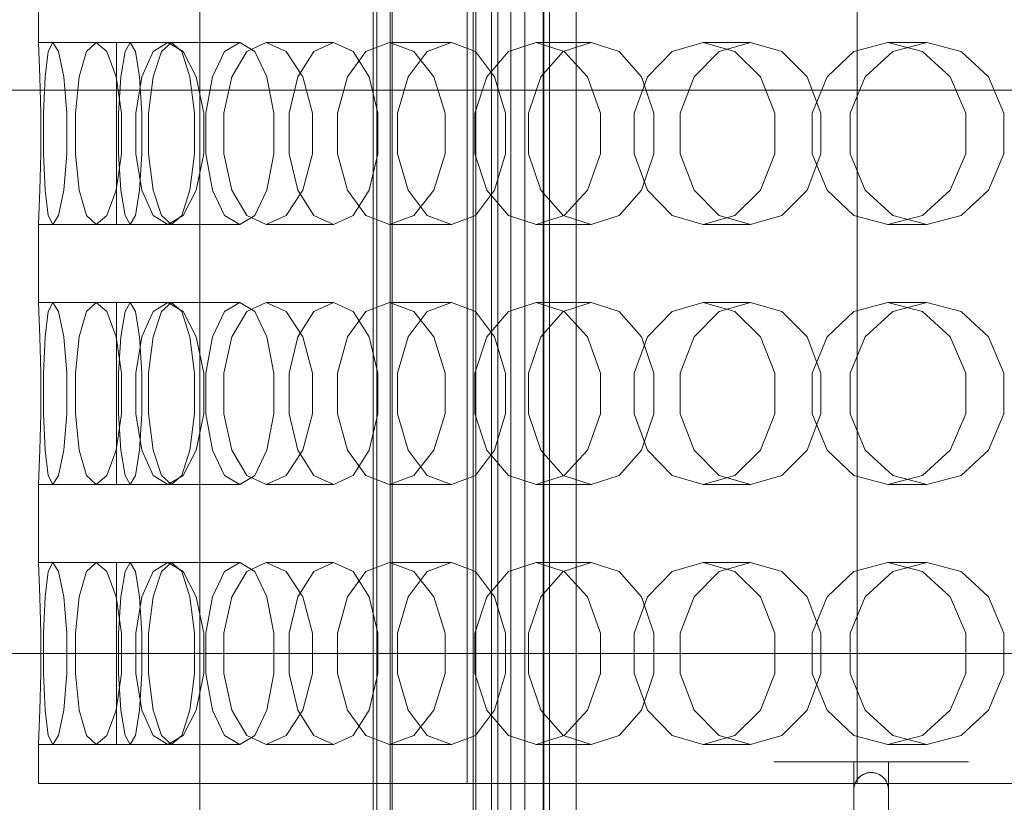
# Model space of a CAD drawing. Header units: millimetres. Extents: x -1970 to 61924, y -58230 to 6847.
# Tile 550 of 656: x 24054 to 24281, y -18164 to -17984. Entities that reach past the tile are written whole.
import ezdxf

# ---------------------------------------------------------------- set-up
doc = ezdxf.new("R2010")
doc.units = ezdxf.units.MM
for name, color, linetype, lineweight in [('superior_briquetadora', 7, 'Continuous', 0), ('superior_C02', 7, 'Continuous', 0), ('superior_C05', 7, 'Continuous', 0)]:
    doc.layers.add(name, color=color, linetype=linetype, lineweight=lineweight)

msp = doc.modelspace()

# ---------------------------------------------------------------- linework, layer by layer
at = {"layer": 'superior_briquetadora'}
for p, q in [((24156.817, -18160), (24156.817, -17800)), ((24246.817, -18160), (24246.817, -17800)), ((24135.067, -17805), (24135.067, -18195)), ((24139.067, -17805), (24139.067, -18195)), ((24095.067, -17816), (24095.067, -18194)), ((24057.817, -17971), (24057.817, -17989)), ((24075.817, -17989), (24057.817, -17989)), ((24057.817, -17989), (24057.923, -17991.08)), ((24057.923, -17991.08), (24058.161, -17996.906)), ((24060.089, -17991.08), (24059.371, -17996.906)), ((24061.173, -17989), (24060.089, -17991.08)), ((24079.019, -17989), (24061.173, -17989)), ((24061.173, -17989), (24062.468, -17991.08)), ((24062.468, -17991.08), (24063.657, -17996.906)), ((24068.927, -17991.08), (24067.266, -17996.906)), ((24071.183, -17989), (24068.927, -17991.08)), ((24088.57, -17989), (24071.183, -17989)), ((24071.183, -17989), (24073.644, -17991.08)), ((24073.644, -17991.08), (24075.765, -17996.906)), ((24075.817, -17991.08), (24075.817, -17989)), ((24075.817, -17996.907), (24075.817, -17991.08)), ((24076.876, -17996.907), (24077.83, -17991.08)), ((24077.83, -17991.08), (24079.019, -17989)), ((24080.209, -17991.08), (24079.019, -17989)), ((24081.162, -17996.907), (24080.209, -17991.08)), ((24084.286, -17991.08), (24081.71, -17996.906)), ((24087.676, -17989), (24084.286, -17991.08)), ((24084.32, -17996.907), (24086.211, -17991.08)), ((24086.211, -17991.08), (24088.57, -17989)), ((24104.306, -17989), (24087.676, -17989)), ((24087.676, -17989), (24091.261, -17991.08)), ((24090.928, -17991.08), (24088.57, -17989)), ((24092.819, -17996.907), (24090.928, -17991.08)), ((24091.261, -17991.08), (24094.276, -17996.906)), ((24098.022, -17996.907), (24100.819, -17991.08)), ((24100.819, -17991.08), (24104.306, -17989)), ((24105.904, -17991.08), (24102.458, -17996.906)), ((24107.792, -17991.08), (24104.306, -17989)), ((24110.369, -17989), (24105.904, -17991.08)), ((24110.589, -17996.907), (24107.792, -17991.08)), ((24125.957, -17989), (24110.369, -17989)), ((24110.369, -17989), (24115.017, -17991.08)), ((24115.017, -17991.08), (24118.876, -17996.906)), ((24117.748, -17996.907), (24121.402, -17991.08)), ((24121.402, -17991.08), (24125.957, -17989)), ((24130.513, -17991.08), (24125.957, -17989)), ((24133.411, -17991.08), (24129.152, -17996.906)), ((24134.167, -17996.907), (24130.513, -17991.08)), ((24138.875, -17989), (24133.411, -17991.08)), ((24153.155, -17989), (24138.875, -17989)), ((24138.875, -17989), (24144.506, -17991.08)), ((24143.16, -17996.907), (24147.608, -17991.08)), ((24144.506, -17991.08), (24149.142, -17996.906)), ((24147.608, -17991.08), (24153.155, -17989)), ((24158.702, -17991.08), (24153.155, -17989)), ((24163.15, -17996.907), (24158.702, -17991.08)), ((24166.336, -17991.08), (24161.338, -17996.906)), ((24172.705, -17989), (24166.336, -17991.08)), ((24185.433, -17989), (24172.705, -17989)), ((24172.705, -17989), (24179.223, -17991.08)), ((24173.823, -17996.907), (24178.99, -17991.08)), ((24178.99, -17991.08), (24185.433, -17989)), ((24179.223, -17991.08), (24184.557, -17996.906)), ((24191.876, -17991.08), (24185.433, -17989)), ((24197.042, -17996.907), (24191.876, -17991.08)), ((24204.116, -17991.08), (24198.464, -17996.906)), ((24211.281, -17989), (24204.116, -17991.08)), ((24209.213, -17996.907), (24215.01, -17991.08)), ((24222.239, -17989), (24211.281, -17989)), ((24211.281, -17989), (24218.575, -17991.08)), ((24215.01, -17991.08), (24222.239, -17989)), ((24218.575, -17991.08), (24224.516, -17996.906)), ((24229.467, -17991.08), (24222.239, -17989)), ((24235.264, -17996.907), (24229.467, -17991.08)), ((24246.104, -17991.08), (24239.896, -17996.906)), ((24253.942, -17989), (24246.104, -17991.08)), ((24248.724, -17996.907), (24255.052, -17991.08)), ((24262.942, -17989), (24253.942, -17989)), ((24253.942, -17989), (24261.887, -17991.08)), ((24255.052, -17991.08), (24262.942, -17989)), ((24261.887, -17991.08), (24268.333, -17996.906)), ((24270.833, -17991.08), (24262.942, -17989)), ((24277.161, -17996.907), (24270.833, -17991.08)), ((24058.161, -17996.906), (24058.352, -18005.326)), ((24059.371, -17996.906), (24059.031, -18005.326)), ((24063.657, -17996.906), (24064.376, -18005.326)), ((24067.266, -17996.906), (24066.401, -18005.326)), ((24075.765, -17996.906), (24076.998, -18005.326)), ((24075.817, -18005.327), (24075.817, -17996.907)), ((24076.347, -18005.327), (24076.876, -17996.907)), ((24081.71, -17996.906), (24080.335, -18005.326)), ((24081.692, -18005.327), (24081.162, -17996.907)), ((24083.271, -18005.327), (24084.32, -17996.907)), ((24093.869, -18005.327), (24092.819, -17996.907)), ((24094.276, -17996.906), (24096.004, -18005.326)), ((24096.471, -18005.327), (24098.022, -17996.907)), ((24102.458, -17996.906), (24100.595, -18005.326)), ((24112.14, -18005.327), (24110.589, -17996.907)), ((24115.721, -18005.327), (24117.748, -17996.907)), ((24118.876, -17996.906), (24121.069, -18005.326)), ((24129.152, -17996.906), (24126.835, -18005.326)), ((24136.194, -18005.327), (24134.167, -17996.907)), ((24140.692, -18005.327), (24143.16, -17996.907)), ((24149.142, -17996.906), (24151.762, -18005.326)), ((24161.338, -17996.906), (24158.606, -18005.326)), ((24165.618, -18005.327), (24163.15, -17996.907)), ((24170.956, -18005.327), (24173.823, -17996.907)), ((24184.557, -17996.906), (24187.56, -18005.326)), ((24198.464, -17996.906), (24195.364, -18005.326)), ((24199.91, -18005.327), (24197.042, -17996.907)), ((24205.996, -18005.327), (24209.213, -17996.907)), ((24224.516, -17996.906), (24227.849, -18005.326)), ((24238.481, -18005.327), (24235.264, -17996.907)), ((24239.896, -17996.906), (24236.479, -18005.326)), ((24245.212, -18005.327), (24248.724, -17996.907)), ((24268.333, -17996.906), (24271.94, -18005.326)), ((24280.673, -18005.327), (24277.161, -17996.907)), ((24058.352, -18005.326), (24058.352, -18014.674)), ((24059.031, -18005.326), (24059.031, -18014.674)), ((24064.376, -18005.326), (24064.376, -18014.674)), ((24066.401, -18005.326), (24066.401, -18014.674)), ((24075.817, -18014.673), (24075.817, -18005.327)), ((24076.347, -18014.673), (24076.347, -18005.327)), ((24076.998, -18005.326), (24076.998, -18014.674)), ((24080.335, -18005.326), (24080.335, -18014.674)), ((24081.692, -18014.673), (24081.692, -18005.327)), ((24083.271, -18014.673), (24083.271, -18005.327)), ((24093.869, -18014.673), (24093.869, -18005.327)), ((24096.004, -18005.326), (24096.005, -18014.674)), ((24096.471, -18014.673), (24096.471, -18005.327)), ((24100.595, -18005.326), (24100.595, -18014.674)), ((24112.14, -18014.673), (24112.14, -18005.327)), ((24115.721, -18014.673), (24115.721, -18005.327)), ((24121.069, -18005.326), (24121.069, -18014.674)), ((24126.835, -18005.326), (24126.835, -18014.674)), ((24136.194, -18014.673), (24136.194, -18005.327)), ((24140.692, -18014.673), (24140.692, -18005.327)), ((24151.762, -18005.326), (24151.762, -18014.674)), ((24158.606, -18005.326), (24158.606, -18014.674)), ((24165.618, -18014.673), (24165.618, -18005.327)), ((24170.956, -18014.673), (24170.956, -18005.327)), ((24187.56, -18005.326), (24187.56, -18014.674)), ((24195.364, -18005.326), (24195.364, -18014.674)), ((24199.91, -18014.673), (24199.91, -18005.327)), ((24205.996, -18014.673), (24205.996, -18005.327)), ((24227.849, -18005.326), (24227.849, -18014.674)), ((24236.479, -18005.326), (24236.479, -18014.674)), ((24238.481, -18014.673), (24238.481, -18005.327)), ((24245.212, -18014.673), (24245.212, -18005.327)), ((24271.94, -18005.326), (24271.94, -18014.674)), ((24280.673, -18014.673), (24280.673, -18005.327)), ((24058.352, -18014.674), (24058.161, -18023.094)), ((24059.031, -18014.674), (24059.371, -18023.094)), ((24064.376, -18014.674), (24063.657, -18023.094)), ((24066.401, -18014.674), (24067.266, -18023.094)), ((24076.998, -18014.674), (24075.765, -18023.094)), ((24075.817, -18023.093), (24075.817, -18014.673)), ((24076.876, -18023.093), (24076.347, -18014.673)), ((24080.335, -18014.674), (24081.71, -18023.094)), ((24081.162, -18023.093), (24081.692, -18014.673)), ((24084.32, -18023.093), (24083.271, -18014.673)), ((24092.819, -18023.093), (24093.869, -18014.673)), ((24096.005, -18014.674), (24094.276, -18023.094)), ((24098.022, -18023.093), (24096.471, -18014.673)), ((24100.595, -18014.674), (24102.458, -18023.094)), ((24110.589, -18023.093), (24112.14, -18014.673)), ((24117.748, -18023.093), (24115.721, -18014.673)), ((24121.069, -18014.674), (24118.876, -18023.094)), ((24126.835, -18014.674), (24129.152, -18023.094)), ((24134.167, -18023.093), (24136.194, -18014.673)), ((24143.16, -18023.093), (24140.692, -18014.673)), ((24151.762, -18014.674), (24149.142, -18023.094)), ((24158.606, -18014.674), (24161.338, -18023.094)), ((24163.15, -18023.093), (24165.618, -18014.673)), ((24173.823, -18023.093), (24170.956, -18014.673)), ((24187.56, -18014.674), (24184.557, -18023.094)), ((24195.364, -18014.674), (24198.464, -18023.094)), ((24197.042, -18023.093), (24199.91, -18014.673)), ((24209.213, -18023.093), (24205.996, -18014.673)), ((24227.849, -18014.674), (24224.516, -18023.094)), ((24235.264, -18023.093), (24238.481, -18014.673)), ((24236.479, -18014.674), (24239.896, -18023.094)), ((24248.724, -18023.093), (24245.212, -18014.673)), ((24271.94, -18014.674), (24268.333, -18023.094)), ((24277.161, -18023.093), (24280.673, -18014.673)), ((24058.161, -18023.094), (24057.923, -18028.92)), ((24059.371, -18023.094), (24060.089, -18028.92)), ((24063.657, -18023.094), (24062.468, -18028.92)), ((24067.266, -18023.094), (24068.927, -18028.92)), ((24075.765, -18023.094), (24073.644, -18028.92)), ((24075.817, -18028.92), (24075.817, -18023.093)), ((24077.83, -18028.92), (24076.876, -18023.093)), ((24080.209, -18028.92), (24081.162, -18023.093)), ((24081.71, -18023.094), (24084.286, -18028.92)), ((24086.211, -18028.92), (24084.32, -18023.093)), ((24090.928, -18028.92), (24092.819, -18023.093)), ((24094.276, -18023.094), (24091.261, -18028.92)), ((24100.819, -18028.92), (24098.022, -18023.093)), ((24102.458, -18023.094), (24105.905, -18028.92)), ((24107.792, -18028.92), (24110.589, -18023.093)), ((24118.876, -18023.094), (24115.017, -18028.92)), ((24121.402, -18028.92), (24117.748, -18023.093)), ((24129.152, -18023.094), (24133.411, -18028.92)), ((24130.513, -18028.92), (24134.167, -18023.093)), ((24147.608, -18028.92), (24143.16, -18023.093)), ((24149.142, -18023.094), (24144.506, -18028.92)), ((24158.702, -18028.92), (24163.15, -18023.093)), ((24161.338, -18023.094), (24166.336, -18028.92)), ((24178.99, -18028.92), (24173.823, -18023.093)), ((24184.557, -18023.094), (24179.223, -18028.92)), ((24191.876, -18028.92), (24197.042, -18023.093)), ((24198.464, -18023.094), (24204.116, -18028.92)), ((24215.01, -18028.92), (24209.213, -18023.093)), ((24224.516, -18023.094), (24218.575, -18028.92)), ((24229.467, -18028.92), (24235.264, -18023.093)), ((24239.896, -18023.094), (24246.104, -18028.92)), ((24255.052, -18028.92), (24248.724, -18023.093)), ((24268.333, -18023.094), (24261.887, -18028.92)), ((24270.833, -18028.92), (24277.161, -18023.093)), ((24057.923, -18028.92), (24057.817, -18031)), ((24060.089, -18028.92), (24061.173, -18031)), ((24062.468, -18028.92), (24061.173, -18031)), ((24068.927, -18028.92), (24071.183, -18031)), ((24073.644, -18028.92), (24071.183, -18031)), ((24075.817, -18031), (24075.817, -18028.92)), ((24079.019, -18031), (24077.83, -18028.92)), ((24079.019, -18031), (24080.209, -18028.92)), ((24084.286, -18028.92), (24087.676, -18031)), ((24088.57, -18031), (24086.211, -18028.92)), ((24091.261, -18028.92), (24087.676, -18031)), ((24088.57, -18031), (24090.928, -18028.92)), ((24104.306, -18031), (24100.819, -18028.92)), ((24104.306, -18031), (24107.792, -18028.92)), ((24105.905, -18028.92), (24110.369, -18031)), ((24115.017, -18028.92), (24110.369, -18031)), ((24125.957, -18031), (24121.402, -18028.92)), ((24125.957, -18031), (24130.513, -18028.92)), ((24133.411, -18028.92), (24138.875, -18031)), ((24144.506, -18028.92), (24138.875, -18031)), ((24153.155, -18031), (24147.608, -18028.92)), ((24153.155, -18031), (24158.702, -18028.92)), ((24166.336, -18028.92), (24172.705, -18031)), ((24179.223, -18028.92), (24172.705, -18031)), ((24185.433, -18031), (24178.99, -18028.92)), ((24185.433, -18031), (24191.876, -18028.92)), ((24204.116, -18028.92), (24211.281, -18031)), ((24218.575, -18028.92), (24211.281, -18031)), ((24222.239, -18031), (24215.01, -18028.92)), ((24222.239, -18031), (24229.467, -18028.92)), ((24246.104, -18028.92), (24253.942, -18031)), ((24261.887, -18028.92), (24253.942, -18031)), ((24262.942, -18031), (24255.052, -18028.92)), ((24262.942, -18031), (24270.833, -18028.92)), ((24075.817, -18031), (24057.817, -18031)), ((24057.817, -18031), (24057.817, -18049)), ((24079.019, -18031), (24061.173, -18031)), ((24088.57, -18031), (24071.183, -18031)), ((24104.306, -18031), (24087.676, -18031)), ((24125.957, -18031), (24110.369, -18031)), ((24153.155, -18031), (24138.875, -18031)), ((24185.433, -18031), (24172.705, -18031)), ((24222.239, -18031), (24211.281, -18031)), ((24262.942, -18031), (24253.942, -18031)), ((24075.817, -18049), (24057.817, -18049)), ((24057.817, -18049), (24057.923, -18051.08)), ((24061.173, -18049), (24060.089, -18051.08)), ((24079.019, -18049), (24061.173, -18049)), ((24061.173, -18049), (24062.468, -18051.08)), ((24071.183, -18049), (24068.927, -18051.08)), ((24088.57, -18049), (24071.183, -18049)), ((24071.183, -18049), (24073.644, -18051.08)), ((24075.817, -18051.08), (24075.817, -18049)), ((24077.83, -18051.08), (24079.019, -18049)), ((24080.209, -18051.08), (24079.019, -18049)), ((24087.676, -18049), (24084.286, -18051.08)), ((24086.211, -18051.08), (24088.57, -18049)), ((24104.306, -18049), (24087.676, -18049)), ((24087.676, -18049), (24091.261, -18051.08)), ((24090.928, -18051.08), (24088.57, -18049)), ((24100.819, -18051.08), (24104.306, -18049)), ((24107.792, -18051.08), (24104.306, -18049)), ((24110.369, -18049), (24105.904, -18051.08)), ((24125.957, -18049), (24110.369, -18049)), ((24110.369, -18049), (24115.017, -18051.08)), ((24121.402, -18051.08), (24125.957, -18049)), ((24130.513, -18051.08), (24125.957, -18049)), ((24138.875, -18049), (24133.411, -18051.08)), ((24153.155, -18049), (24138.875, -18049)), ((24138.875, -18049), (24144.506, -18051.08)), ((24147.608, -18051.08), (24153.155, -18049)), ((24158.702, -18051.08), (24153.155, -18049)), ((24172.705, -18049), (24166.336, -18051.08)), ((24185.433, -18049), (24172.705, -18049)), ((24172.705, -18049), (24179.223, -18051.08)), ((24178.99, -18051.08), (24185.433, -18049)), ((24191.876, -18051.08), (24185.433, -18049)), ((24211.281, -18049), (24204.116, -18051.08)), ((24222.239, -18049), (24211.281, -18049)), ((24211.281, -18049), (24218.575, -18051.08)), ((24215.01, -18051.08), (24222.239, -18049)), ((24229.467, -18051.08), (24222.239, -18049)), ((24253.942, -18049), (24246.104, -18051.08)), ((24262.942, -18049), (24253.942, -18049)), ((24253.942, -18049), (24261.887, -18051.08)), ((24255.052, -18051.08), (24262.942, -18049)), ((24270.833, -18051.08), (24262.942, -18049)), ((24057.923, -18051.08), (24058.161, -18056.906)), ((24060.089, -18051.08), (24059.371, -18056.906)), ((24062.468, -18051.08), (24063.657, -18056.906)), ((24068.927, -18051.08), (24067.266, -18056.906)), ((24073.644, -18051.08), (24075.765, -18056.906)), ((24075.817, -18056.907), (24075.817, -18051.08)), ((24076.876, -18056.907), (24077.83, -18051.08)), ((24081.162, -18056.907), (24080.209, -18051.08)), ((24084.286, -18051.08), (24081.71, -18056.906)), ((24084.32, -18056.907), (24086.211, -18051.08)), ((24092.819, -18056.907), (24090.928, -18051.08)), ((24091.261, -18051.08), (24094.276, -18056.906)), ((24098.022, -18056.907), (24100.819, -18051.08)), ((24105.904, -18051.08), (24102.458, -18056.906)), ((24110.589, -18056.907), (24107.792, -18051.08)), ((24115.017, -18051.08), (24118.876, -18056.906)), ((24117.748, -18056.907), (24121.402, -18051.08)), ((24133.411, -18051.08), (24129.152, -18056.906)), ((24134.167, -18056.907), (24130.513, -18051.08)), ((24143.16, -18056.907), (24147.608, -18051.08)), ((24144.506, -18051.08), (24149.142, -18056.906)), ((24163.15, -18056.907), (24158.702, -18051.08)), ((24166.336, -18051.08), (24161.338, -18056.906)), ((24173.823, -18056.907), (24178.99, -18051.08)), ((24179.223, -18051.08), (24184.557, -18056.906)), ((24197.042, -18056.907), (24191.876, -18051.08)), ((24204.116, -18051.08), (24198.464, -18056.906)), ((24209.213, -18056.907), (24215.01, -18051.08)), ((24218.575, -18051.08), (24224.516, -18056.906)), ((24235.264, -18056.907), (24229.467, -18051.08)), ((24246.104, -18051.08), (24239.896, -18056.906)), ((24248.724, -18056.907), (24255.052, -18051.08)), ((24261.887, -18051.08), (24268.333, -18056.906)), ((24277.161, -18056.907), (24270.833, -18051.08)), ((24058.161, -18056.906), (24058.352, -18065.326)), ((24059.371, -18056.906), (24059.031, -18065.326)), ((24063.657, -18056.906), (24064.376, -18065.326)), ((24067.266, -18056.906), (24066.401, -18065.326)), ((24075.765, -18056.906), (24076.998, -18065.326)), ((24075.817, -18065.327), (24075.817, -18056.907)), ((24076.347, -18065.327), (24076.876, -18056.907)), ((24081.71, -18056.906), (24080.335, -18065.326)), ((24081.692, -18065.327), (24081.162, -18056.907)), ((24083.271, -18065.327), (24084.32, -18056.907)), ((24093.869, -18065.327), (24092.819, -18056.907)), ((24094.276, -18056.906), (24096.004, -18065.326)), ((24096.471, -18065.327), (24098.022, -18056.907)), ((24102.458, -18056.906), (24100.595, -18065.326)), ((24112.14, -18065.327), (24110.589, -18056.907)), ((24115.721, -18065.327), (24117.748, -18056.907)), ((24118.876, -18056.906), (24121.069, -18065.326)), ((24129.152, -18056.906), (24126.835, -18065.326)), ((24136.194, -18065.327), (24134.167, -18056.907)), ((24140.692, -18065.327), (24143.16, -18056.907)), ((24149.142, -18056.906), (24151.762, -18065.326)), ((24161.338, -18056.906), (24158.606, -18065.326)), ((24165.618, -18065.327), (24163.15, -18056.907)), ((24170.956, -18065.327), (24173.823, -18056.907)), ((24184.557, -18056.906), (24187.56, -18065.326)), ((24198.464, -18056.906), (24195.364, -18065.326)), ((24199.91, -18065.327), (24197.042, -18056.907)), ((24205.996, -18065.327), (24209.213, -18056.907)), ((24224.516, -18056.906), (24227.849, -18065.326)), ((24238.481, -18065.327), (24235.264, -18056.907)), ((24239.896, -18056.906), (24236.479, -18065.326)), ((24245.212, -18065.327), (24248.724, -18056.907)), ((24268.333, -18056.906), (24271.94, -18065.326)), ((24280.673, -18065.327), (24277.161, -18056.907)), ((24058.352, -18065.326), (24058.352, -18074.674)), ((24059.031, -18065.326), (24059.031, -18074.674)), ((24064.376, -18065.326), (24064.376, -18074.674)), ((24066.401, -18065.326), (24066.401, -18074.674)), ((24075.817, -18074.673), (24075.817, -18065.327)), ((24076.347, -18074.673), (24076.347, -18065.327)), ((24076.998, -18065.326), (24076.998, -18074.674)), ((24080.335, -18065.326), (24080.335, -18074.674)), ((24081.692, -18074.673), (24081.692, -18065.327)), ((24083.271, -18074.673), (24083.271, -18065.327)), ((24093.869, -18074.673), (24093.869, -18065.327)), ((24096.004, -18065.326), (24096.005, -18074.674)), ((24096.471, -18074.673), (24096.471, -18065.327)), ((24100.595, -18065.326), (24100.595, -18074.674)), ((24112.14, -18074.673), (24112.14, -18065.327)), ((24115.721, -18074.673), (24115.721, -18065.327)), ((24121.069, -18065.326), (24121.069, -18074.674)), ((24126.835, -18065.326), (24126.835, -18074.674)), ((24136.194, -18074.673), (24136.194, -18065.327)), ((24140.692, -18074.673), (24140.692, -18065.327)), ((24151.762, -18065.326), (24151.762, -18074.674)), ((24158.606, -18065.326), (24158.606, -18074.674)), ((24165.618, -18074.673), (24165.618, -18065.327)), ((24170.956, -18074.673), (24170.956, -18065.327)), ((24187.56, -18065.326), (24187.56, -18074.674)), ((24195.364, -18065.326), (24195.364, -18074.674)), ((24199.91, -18074.673), (24199.91, -18065.327)), ((24205.996, -18074.673), (24205.996, -18065.327)), ((24227.849, -18065.326), (24227.849, -18074.674)), ((24236.479, -18065.326), (24236.479, -18074.674)), ((24238.481, -18074.673), (24238.481, -18065.327)), ((24245.212, -18074.673), (24245.212, -18065.327)), ((24271.94, -18065.326), (24271.94, -18074.674)), ((24280.673, -18074.673), (24280.673, -18065.327)), ((24058.352, -18074.674), (24058.161, -18083.094)), ((24059.031, -18074.674), (24059.371, -18083.094)), ((24064.376, -18074.674), (24063.657, -18083.094)), ((24066.401, -18074.674), (24067.266, -18083.094)), ((24076.998, -18074.674), (24075.765, -18083.094)), ((24075.817, -18083.093), (24075.817, -18074.673)), ((24076.876, -18083.093), (24076.347, -18074.673)), ((24080.335, -18074.674), (24081.71, -18083.094)), ((24081.162, -18083.093), (24081.692, -18074.673)), ((24084.32, -18083.093), (24083.271, -18074.673)), ((24092.819, -18083.093), (24093.869, -18074.673)), ((24096.005, -18074.674), (24094.276, -18083.094)), ((24098.022, -18083.093), (24096.471, -18074.673)), ((24100.595, -18074.674), (24102.458, -18083.094)), ((24110.589, -18083.093), (24112.14, -18074.673)), ((24117.748, -18083.093), (24115.721, -18074.673)), ((24121.069, -18074.674), (24118.876, -18083.094)), ((24126.835, -18074.674), (24129.152, -18083.094)), ((24134.167, -18083.093), (24136.194, -18074.673)), ((24143.16, -18083.093), (24140.692, -18074.673)), ((24151.762, -18074.674), (24149.142, -18083.094)), ((24158.606, -18074.674), (24161.338, -18083.094)), ((24163.15, -18083.093), (24165.618, -18074.673)), ((24173.823, -18083.093), (24170.956, -18074.673)), ((24187.56, -18074.674), (24184.557, -18083.094)), ((24195.364, -18074.674), (24198.464, -18083.094)), ((24197.042, -18083.093), (24199.91, -18074.673)), ((24209.213, -18083.093), (24205.996, -18074.673)), ((24227.849, -18074.674), (24224.516, -18083.094)), ((24235.264, -18083.093), (24238.481, -18074.673)), ((24236.479, -18074.674), (24239.896, -18083.094)), ((24248.724, -18083.093), (24245.212, -18074.673)), ((24271.94, -18074.674), (24268.333, -18083.094)), ((24277.161, -18083.093), (24280.673, -18074.673)), ((24058.161, -18083.094), (24057.923, -18088.92)), ((24059.371, -18083.094), (24060.089, -18088.92)), ((24063.657, -18083.094), (24062.468, -18088.92)), ((24067.266, -18083.094), (24068.927, -18088.92)), ((24075.765, -18083.094), (24073.644, -18088.92)), ((24075.817, -18088.92), (24075.817, -18083.093)), ((24077.83, -18088.92), (24076.876, -18083.093)), ((24080.209, -18088.92), (24081.162, -18083.093)), ((24081.71, -18083.094), (24084.286, -18088.92)), ((24086.211, -18088.92), (24084.32, -18083.093)), ((24090.928, -18088.92), (24092.819, -18083.093)), ((24094.276, -18083.094), (24091.261, -18088.92)), ((24100.819, -18088.92), (24098.022, -18083.093)), ((24102.458, -18083.094), (24105.905, -18088.92)), ((24107.792, -18088.92), (24110.589, -18083.093)), ((24118.876, -18083.094), (24115.017, -18088.92)), ((24121.402, -18088.92), (24117.748, -18083.093)), ((24129.152, -18083.094), (24133.411, -18088.92)), ((24130.513, -18088.92), (24134.167, -18083.093)), ((24147.608, -18088.92), (24143.16, -18083.093)), ((24149.142, -18083.094), (24144.506, -18088.92)), ((24158.702, -18088.92), (24163.15, -18083.093)), ((24161.338, -18083.094), (24166.336, -18088.92)), ((24178.99, -18088.92), (24173.823, -18083.093)), ((24184.557, -18083.094), (24179.223, -18088.92)), ((24191.876, -18088.92), (24197.042, -18083.093)), ((24198.464, -18083.094), (24204.116, -18088.92)), ((24215.01, -18088.92), (24209.213, -18083.093)), ((24224.516, -18083.094), (24218.575, -18088.92)), ((24229.467, -18088.92), (24235.264, -18083.093)), ((24239.896, -18083.094), (24246.104, -18088.92)), ((24255.052, -18088.92), (24248.724, -18083.093)), ((24268.333, -18083.094), (24261.887, -18088.92)), ((24270.833, -18088.92), (24277.161, -18083.093)), ((24057.923, -18088.92), (24057.817, -18091)), ((24075.817, -18091), (24057.817, -18091)), ((24057.817, -18091), (24057.817, -18109)), ((24060.089, -18088.92), (24061.173, -18091)), ((24062.468, -18088.92), (24061.173, -18091)), ((24079.019, -18091), (24061.173, -18091)), ((24068.927, -18088.92), (24071.183, -18091)), ((24073.644, -18088.92), (24071.183, -18091)), ((24088.57, -18091), (24071.183, -18091)), ((24075.817, -18091), (24075.817, -18088.92)), ((24079.019, -18091), (24077.83, -18088.92)), ((24079.019, -18091), (24080.209, -18088.92)), ((24084.286, -18088.92), (24087.676, -18091)), ((24088.57, -18091), (24086.211, -18088.92)), ((24091.261, -18088.92), (24087.676, -18091)), ((24104.306, -18091), (24087.676, -18091)), ((24088.57, -18091), (24090.928, -18088.92)), ((24104.306, -18091), (24100.819, -18088.92)), ((24104.306, -18091), (24107.792, -18088.92)), ((24105.905, -18088.92), (24110.369, -18091)), ((24115.017, -18088.92), (24110.369, -18091)), ((24125.957, -18091), (24110.369, -18091)), ((24125.957, -18091), (24121.402, -18088.92)), ((24125.957, -18091), (24130.513, -18088.92)), ((24133.411, -18088.92), (24138.875, -18091)), ((24144.506, -18088.92), (24138.875, -18091)), ((24153.155, -18091), (24138.875, -18091)), ((24153.155, -18091), (24147.608, -18088.92)), ((24153.155, -18091), (24158.702, -18088.92)), ((24166.336, -18088.92), (24172.705, -18091)), ((24179.223, -18088.92), (24172.705, -18091)), ((24185.433, -18091), (24172.705, -18091)), ((24185.433, -18091), (24178.99, -18088.92)), ((24185.433, -18091), (24191.876, -18088.92)), ((24204.116, -18088.92), (24211.281, -18091)), ((24218.575, -18088.92), (24211.281, -18091)), ((24222.239, -18091), (24211.281, -18091)), ((24222.239, -18091), (24215.01, -18088.92)), ((24222.239, -18091), (24229.467, -18088.92)), ((24246.104, -18088.92), (24253.942, -18091)), ((24261.887, -18088.92), (24253.942, -18091)), ((24262.942, -18091), (24253.942, -18091)), ((24262.942, -18091), (24255.052, -18088.92)), ((24262.942, -18091), (24270.833, -18088.92)), ((24075.817, -18109), (24057.817, -18109)), ((24057.817, -18109), (24057.923, -18111.08)), ((24061.173, -18109), (24060.089, -18111.08)), ((24079.019, -18109), (24061.173, -18109)), ((24061.173, -18109), (24062.468, -18111.08)), ((24071.183, -18109), (24068.927, -18111.08)), ((24088.57, -18109), (24071.183, -18109)), ((24071.183, -18109), (24073.644, -18111.08)), ((24075.817, -18111.08), (24075.817, -18109)), ((24077.83, -18111.08), (24079.019, -18109)), ((24080.209, -18111.08), (24079.019, -18109)), ((24087.676, -18109), (24084.286, -18111.08)), ((24086.211, -18111.08), (24088.57, -18109)), ((24104.306, -18109), (24087.676, -18109)), ((24087.676, -18109), (24091.261, -18111.08)), ((24090.928, -18111.08), (24088.57, -18109)), ((24100.819, -18111.08), (24104.306, -18109)), ((24107.792, -18111.08), (24104.306, -18109)), ((24110.369, -18109), (24105.904, -18111.08)), ((24125.957, -18109), (24110.369, -18109)), ((24110.369, -18109), (24115.017, -18111.08)), ((24121.402, -18111.08), (24125.957, -18109)), ((24130.513, -18111.08), (24125.957, -18109)), ((24138.875, -18109), (24133.411, -18111.08)), ((24153.155, -18109), (24138.875, -18109)), ((24138.875, -18109), (24144.506, -18111.08)), ((24147.608, -18111.08), (24153.155, -18109)), ((24158.702, -18111.08), (24153.155, -18109)), ((24172.705, -18109), (24166.336, -18111.08)), ((24185.433, -18109), (24172.705, -18109)), ((24172.705, -18109), (24179.223, -18111.08)), ((24178.99, -18111.08), (24185.433, -18109)), ((24191.876, -18111.08), (24185.433, -18109)), ((24211.281, -18109), (24204.116, -18111.08)), ((24222.239, -18109), (24211.281, -18109)), ((24211.281, -18109), (24218.575, -18111.08)), ((24215.01, -18111.08), (24222.239, -18109)), ((24229.467, -18111.08), (24222.239, -18109)), ((24253.942, -18109), (24246.104, -18111.08)), ((24262.942, -18109), (24253.942, -18109)), ((24253.942, -18109), (24261.887, -18111.08)), ((24255.052, -18111.08), (24262.942, -18109)), ((24270.833, -18111.08), (24262.942, -18109)), ((24057.923, -18111.08), (24058.161, -18116.906)), ((24060.089, -18111.08), (24059.371, -18116.906)), ((24062.468, -18111.08), (24063.657, -18116.906)), ((24068.927, -18111.08), (24067.266, -18116.906)), ((24073.644, -18111.08), (24075.765, -18116.906)), ((24075.817, -18116.907), (24075.817, -18111.08)), ((24076.876, -18116.907), (24077.83, -18111.08)), ((24081.162, -18116.907), (24080.209, -18111.08)), ((24084.286, -18111.08), (24081.71, -18116.906)), ((24084.32, -18116.907), (24086.211, -18111.08)), ((24092.819, -18116.907), (24090.928, -18111.08)), ((24091.261, -18111.08), (24094.276, -18116.906)), ((24098.022, -18116.907), (24100.819, -18111.08)), ((24105.904, -18111.08), (24102.458, -18116.906)), ((24110.589, -18116.907), (24107.792, -18111.08)), ((24115.017, -18111.08), (24118.876, -18116.906)), ((24117.748, -18116.907), (24121.402, -18111.08)), ((24133.411, -18111.08), (24129.152, -18116.906)), ((24134.167, -18116.907), (24130.513, -18111.08)), ((24143.16, -18116.907), (24147.608, -18111.08)), ((24144.506, -18111.08), (24149.142, -18116.906)), ((24163.15, -18116.907), (24158.702, -18111.08)), ((24166.336, -18111.08), (24161.338, -18116.906)), ((24173.823, -18116.907), (24178.99, -18111.08)), ((24179.223, -18111.08), (24184.557, -18116.906)), ((24197.042, -18116.907), (24191.876, -18111.08)), ((24204.116, -18111.08), (24198.464, -18116.906)), ((24209.213, -18116.907), (24215.01, -18111.08)), ((24218.575, -18111.08), (24224.516, -18116.906)), ((24235.264, -18116.907), (24229.467, -18111.08)), ((24246.104, -18111.08), (24239.896, -18116.906)), ((24248.724, -18116.907), (24255.052, -18111.08)), ((24261.887, -18111.08), (24268.333, -18116.906)), ((24277.161, -18116.907), (24270.833, -18111.08)), ((24058.161, -18116.906), (24058.352, -18125.326)), ((24059.371, -18116.906), (24059.031, -18125.326)), ((24063.657, -18116.906), (24064.376, -18125.326)), ((24067.266, -18116.906), (24066.401, -18125.326)), ((24075.765, -18116.906), (24076.998, -18125.326)), ((24075.817, -18125.327), (24075.817, -18116.907)), ((24076.347, -18125.327), (24076.876, -18116.907)), ((24081.71, -18116.906), (24080.335, -18125.326)), ((24081.692, -18125.327), (24081.162, -18116.907)), ((24083.271, -18125.327), (24084.32, -18116.907)), ((24093.869, -18125.327), (24092.819, -18116.907)), ((24094.276, -18116.906), (24096.004, -18125.326)), ((24096.471, -18125.327), (24098.022, -18116.907)), ((24102.458, -18116.906), (24100.595, -18125.326)), ((24112.14, -18125.327), (24110.589, -18116.907)), ((24115.721, -18125.327), (24117.748, -18116.907)), ((24118.876, -18116.906), (24121.069, -18125.326)), ((24129.152, -18116.906), (24126.835, -18125.326)), ((24136.194, -18125.327), (24134.167, -18116.907)), ((24140.692, -18125.327), (24143.16, -18116.907)), ((24149.142, -18116.906), (24151.762, -18125.326)), ((24161.338, -18116.906), (24158.606, -18125.326)), ((24165.618, -18125.327), (24163.15, -18116.907)), ((24170.956, -18125.327), (24173.823, -18116.907)), ((24184.557, -18116.906), (24187.56, -18125.326)), ((24198.464, -18116.906), (24195.364, -18125.326)), ((24199.91, -18125.327), (24197.042, -18116.907)), ((24205.996, -18125.327), (24209.213, -18116.907)), ((24224.516, -18116.906), (24227.849, -18125.326)), ((24238.481, -18125.327), (24235.264, -18116.907)), ((24239.896, -18116.906), (24236.479, -18125.326)), ((24245.212, -18125.327), (24248.724, -18116.907)), ((24268.333, -18116.906), (24271.94, -18125.326)), ((24280.673, -18125.327), (24277.161, -18116.907)), ((24058.352, -18125.326), (24058.352, -18134.674)), ((24059.031, -18125.326), (24059.031, -18134.674)), ((24064.376, -18125.326), (24064.376, -18134.674)), ((24066.401, -18125.326), (24066.401, -18134.674)), ((24075.817, -18134.673), (24075.817, -18125.327)), ((24076.347, -18134.673), (24076.347, -18125.327)), ((24076.998, -18125.326), (24076.998, -18134.674)), ((24080.335, -18125.326), (24080.335, -18134.674)), ((24081.692, -18134.673), (24081.692, -18125.327)), ((24083.271, -18134.673), (24083.271, -18125.327)), ((24093.869, -18134.673), (24093.869, -18125.327)), ((24096.004, -18125.326), (24096.005, -18134.674)), ((24096.471, -18134.673), (24096.471, -18125.327)), ((24100.595, -18125.326), (24100.595, -18134.674)), ((24112.14, -18134.673), (24112.14, -18125.327)), ((24115.721, -18134.673), (24115.721, -18125.327)), ((24121.069, -18125.326), (24121.069, -18134.674)), ((24126.835, -18125.326), (24126.835, -18134.674)), ((24136.194, -18134.673), (24136.194, -18125.327)), ((24140.692, -18134.673), (24140.692, -18125.327)), ((24151.762, -18125.326), (24151.762, -18134.674)), ((24158.606, -18125.326), (24158.606, -18134.674)), ((24165.618, -18134.673), (24165.618, -18125.327)), ((24170.956, -18134.673), (24170.956, -18125.327)), ((24187.56, -18125.326), (24187.56, -18134.674)), ((24195.364, -18125.326), (24195.364, -18134.674)), ((24199.91, -18134.673), (24199.91, -18125.327)), ((24205.996, -18134.673), (24205.996, -18125.327)), ((24227.849, -18125.326), (24227.849, -18134.674)), ((24236.479, -18125.326), (24236.479, -18134.674)), ((24238.481, -18134.673), (24238.481, -18125.327)), ((24245.212, -18134.673), (24245.212, -18125.327)), ((24271.94, -18125.326), (24271.94, -18134.674)), ((24280.673, -18134.673), (24280.673, -18125.327)), ((24058.352, -18134.674), (24058.161, -18143.094)), ((24059.031, -18134.674), (24059.371, -18143.094)), ((24064.376, -18134.674), (24063.657, -18143.094)), ((24066.401, -18134.674), (24067.266, -18143.094)), ((24076.998, -18134.674), (24075.765, -18143.094)), ((24075.817, -18143.093), (24075.817, -18134.673)), ((24076.876, -18143.093), (24076.347, -18134.673)), ((24080.335, -18134.674), (24081.71, -18143.094)), ((24081.162, -18143.093), (24081.692, -18134.673)), ((24084.32, -18143.093), (24083.271, -18134.673)), ((24092.819, -18143.093), (24093.869, -18134.673)), ((24096.005, -18134.674), (24094.276, -18143.094)), ((24098.022, -18143.093), (24096.471, -18134.673)), ((24100.595, -18134.674), (24102.458, -18143.094)), ((24110.589, -18143.093), (24112.14, -18134.673)), ((24117.748, -18143.093), (24115.721, -18134.673)), ((24121.069, -18134.674), (24118.876, -18143.094)), ((24126.835, -18134.674), (24129.152, -18143.094)), ((24134.167, -18143.093), (24136.194, -18134.673)), ((24143.16, -18143.093), (24140.692, -18134.673)), ((24151.762, -18134.674), (24149.142, -18143.094)), ((24158.606, -18134.674), (24161.338, -18143.094)), ((24163.15, -18143.093), (24165.618, -18134.673)), ((24173.823, -18143.093), (24170.956, -18134.673)), ((24187.56, -18134.674), (24184.557, -18143.094)), ((24195.364, -18134.674), (24198.464, -18143.094)), ((24197.042, -18143.093), (24199.91, -18134.673)), ((24209.213, -18143.093), (24205.996, -18134.673)), ((24227.849, -18134.674), (24224.516, -18143.094)), ((24235.264, -18143.093), (24238.481, -18134.673)), ((24236.479, -18134.674), (24239.896, -18143.094)), ((24248.724, -18143.093), (24245.212, -18134.673)), ((24271.94, -18134.674), (24268.333, -18143.094)), ((24277.161, -18143.093), (24280.673, -18134.673)), ((24058.161, -18143.094), (24057.923, -18148.92)), ((24059.371, -18143.094), (24060.089, -18148.92)), ((24063.657, -18143.094), (24062.468, -18148.92)), ((24067.266, -18143.094), (24068.927, -18148.92)), ((24075.765, -18143.094), (24073.644, -18148.92)), ((24075.817, -18148.92), (24075.817, -18143.093)), ((24077.83, -18148.92), (24076.876, -18143.093)), ((24080.209, -18148.92), (24081.162, -18143.093)), ((24081.71, -18143.094), (24084.286, -18148.92)), ((24086.211, -18148.92), (24084.32, -18143.093)), ((24090.928, -18148.92), (24092.819, -18143.093)), ((24094.276, -18143.094), (24091.261, -18148.92)), ((24100.819, -18148.92), (24098.022, -18143.093)), ((24102.458, -18143.094), (24105.905, -18148.92)), ((24107.792, -18148.92), (24110.589, -18143.093)), ((24118.876, -18143.094), (24115.017, -18148.92)), ((24121.402, -18148.92), (24117.748, -18143.093)), ((24129.152, -18143.094), (24133.411, -18148.92)), ((24130.513, -18148.92), (24134.167, -18143.093)), ((24147.608, -18148.92), (24143.16, -18143.093)), ((24149.142, -18143.094), (24144.506, -18148.92)), ((24158.702, -18148.92), (24163.15, -18143.093)), ((24161.338, -18143.094), (24166.336, -18148.92)), ((24178.99, -18148.92), (24173.823, -18143.093)), ((24184.557, -18143.094), (24179.223, -18148.92)), ((24191.876, -18148.92), (24197.042, -18143.093)), ((24198.464, -18143.094), (24204.116, -18148.92)), ((24215.01, -18148.92), (24209.213, -18143.093)), ((24224.516, -18143.094), (24218.575, -18148.92)), ((24229.467, -18148.92), (24235.264, -18143.093)), ((24239.896, -18143.094), (24246.104, -18148.92)), ((24255.052, -18148.92), (24248.724, -18143.093)), ((24268.333, -18143.094), (24261.887, -18148.92)), ((24270.833, -18148.92), (24277.161, -18143.093)), ((24057.923, -18148.92), (24057.817, -18151)), ((24060.089, -18148.92), (24061.173, -18151)), ((24062.468, -18148.92), (24061.173, -18151)), ((24068.927, -18148.92), (24071.183, -18151)), ((24073.644, -18148.92), (24071.183, -18151)), ((24075.817, -18151), (24075.817, -18148.92)), ((24079.019, -18151), (24077.83, -18148.92)), ((24079.019, -18151), (24080.209, -18148.92)), ((24084.286, -18148.92), (24087.676, -18151)), ((24088.57, -18151), (24086.211, -18148.92)), ((24091.261, -18148.92), (24087.676, -18151)), ((24088.57, -18151), (24090.928, -18148.92)), ((24104.306, -18151), (24100.819, -18148.92)), ((24104.306, -18151), (24107.792, -18148.92)), ((24105.905, -18148.92), (24110.369, -18151)), ((24115.017, -18148.92), (24110.369, -18151)), ((24125.957, -18151), (24121.402, -18148.92)), ((24125.957, -18151), (24130.513, -18148.92)), ((24133.411, -18148.92), (24138.875, -18151)), ((24144.506, -18148.92), (24138.875, -18151)), ((24153.155, -18151), (24147.608, -18148.92)), ((24153.155, -18151), (24158.702, -18148.92)), ((24166.336, -18148.92), (24172.705, -18151)), ((24179.223, -18148.92), (24172.705, -18151)), ((24185.433, -18151), (24178.99, -18148.92)), ((24185.433, -18151), (24191.876, -18148.92)), ((24204.116, -18148.92), (24211.281, -18151)), ((24218.575, -18148.92), (24211.281, -18151)), ((24222.239, -18151), (24215.01, -18148.92)), ((24222.239, -18151), (24229.467, -18148.92)), ((24246.104, -18148.92), (24253.942, -18151)), ((24261.887, -18148.92), (24253.942, -18151)), ((24262.942, -18151), (24255.052, -18148.92)), ((24262.942, -18151), (24270.833, -18148.92)), ((24075.817, -18151), (24057.817, -18151)), ((24057.817, -18151), (24057.817, -18160)), ((24079.019, -18151), (24061.173, -18151)), ((24088.57, -18151), (24071.183, -18151)), ((24104.306, -18151), (24087.676, -18151)), ((24125.957, -18151), (24110.369, -18151)), ((24153.155, -18151), (24138.875, -18151)), ((24185.433, -18151), (24172.705, -18151)), ((24222.239, -18151), (24211.281, -18151)), ((24262.942, -18151), (24253.942, -18151)), ((24057.817, -18160), (24058.321, -18160)), ((24058.321, -18160), (24059.83, -18160)), ((24059.83, -18160), (24062.341, -18160)), ((24062.341, -18160), (24065.847, -18160)), ((24065.847, -18160), (24070.339, -18160)), ((24070.339, -18160), (24075.806, -18160)), ((24075.806, -18160), (24082.234, -18160)), ((24082.234, -18160), (24089.606, -18160)), ((24089.606, -18160), (24097.904, -18160)), ((24097.904, -18160), (24107.105, -18160)), ((24107.105, -18160), (24117.187, -18160)), ((24117.187, -18160), (24128.123, -18160)), ((24128.123, -18160), (24139.886, -18160)), ((24139.886, -18160), (24152.445, -18160)), ((24152.445, -18160), (24165.768, -18160)), ((24160.243, -18160), (24156.817, -18160)), ((24169.998, -18160), (24160.243, -18160)), ((24165.768, -18160), (24179.82, -18160)), ((24184.597, -18160), (24169.998, -18160)), ((24179.82, -18160), (24194.567, -18160)), ((24201.817, -18160), (24184.597, -18160)), ((24194.567, -18160), (24209.969, -18160)), ((24219.038, -18160), (24201.817, -18160)), ((24209.969, -18160), (24225.988, -18160)), ((24233.637, -18160), (24219.038, -18160)), ((24225.988, -18160), (24242.581, -18160)), ((24243.392, -18160), (24233.637, -18160)), ((24242.581, -18160), (24259.708, -18160)), ((24246.817, -18160), (24243.392, -18160)), ((24259.708, -18160), (24277.323, -18160)), ((24277.323, -18160), (24295.381, -18160))]:
    msp.add_line(p, q, dxfattribs=at)
at = {"layer": 'superior_C02'}
for p, q in [((24135.917, -17550), (24135.917, -18450)), ((24139.494, -18450), (24139.494, -17550)), ((24158.826, -18450), (24158.826, -17550)), ((24162.403, -17550), (24162.403, -18450)), ((24166.894, -17750), (24166.894, -18250)), ((24174.346, -18250), (24174.346, -17750)), ((24174.531, -18250), (24174.531, -17750)), ((24181.982, -17750), (24181.982, -18250)), ((24158.187, -17775), (24158.187, -18225)), ((24163.914, -18225), (24163.914, -17775)), ((24170.109, -18225), (24170.109, -17775)), ((24175.836, -17775), (24175.836, -18225)), ((23851.323, -18000), (24524.933, -18000)), ((24526.711, -18000), (23853.102, -18000)), ((23851.323, -18130), (24524.933, -18130)), ((24526.711, -18130), (23853.102, -18130))]:
    msp.add_line(p, q, dxfattribs=at)
at = {"layer": 'superior_C05'}
for p, q in [((24227.63, -18155), (24227.574, -18155)), ((24227.742, -18155), (24227.63, -18155)), ((24227.909, -18155), (24227.742, -18155)), ((24228.132, -18155), (24227.909, -18155)), ((24228.408, -18155), (24228.132, -18155)), ((24228.739, -18155), (24228.408, -18155)), ((24229.123, -18155), (24228.739, -18155)), ((24229.559, -18155), (24229.123, -18155)), ((24230.045, -18155), (24229.559, -18155)), ((24230.582, -18155), (24230.045, -18155)), ((24231.167, -18155), (24230.582, -18155)), ((24231.799, -18155), (24231.167, -18155)), ((24232.476, -18155), (24231.799, -18155)), ((24233.197, -18155), (24232.476, -18155)), ((24233.96, -18155), (24233.197, -18155)), ((24234.764, -18155), (24233.96, -18155)), ((24235.605, -18155), (24234.764, -18155)), ((24236.482, -18155), (24235.605, -18155)), ((24237.393, -18155), (24236.482, -18155)), ((24238.335, -18155), (24237.393, -18155)), ((24237.584, -18155), (24237.567, -18155)), ((24237.631, -18155), (24237.584, -18155)), ((24237.709, -18155), (24237.631, -18155)), ((24237.705, -18155), (24237.813, -18155)), ((24237.817, -18155), (24237.709, -18155)), ((24237.813, -18155), (24237.951, -18155)), ((24237.956, -18155), (24237.817, -18155)), ((24237.951, -18155), (24238.119, -18155)), ((24238.125, -18155), (24237.956, -18155)), ((24238.119, -18155), (24238.317, -18155)), ((24238.324, -18155), (24238.125, -18155)), ((24238.317, -18155), (24238.544, -18155)), ((24238.552, -18155), (24238.324, -18155)), ((24239.307, -18155), (24238.335, -18155)), ((24238.544, -18155), (24238.799, -18155)), ((24238.809, -18155), (24238.552, -18155)), ((24238.799, -18155), (24239.083, -18155)), ((24239.093, -18155), (24238.809, -18155)), ((24239.083, -18155), (24239.394, -18155)), ((24239.405, -18155), (24239.093, -18155)), ((24240.305, -18155), (24239.307, -18155)), ((24239.394, -18155), (24239.731, -18155)), ((24239.743, -18155), (24239.405, -18155)), ((24239.731, -18155), (24240.094, -18155)), ((24240.107, -18155), (24239.743, -18155)), ((24240.094, -18155), (24240.482, -18155)), ((24240.496, -18155), (24240.107, -18155)), ((24241.328, -18155), (24240.305, -18155)), ((24240.482, -18155), (24240.893, -18155)), ((24240.908, -18155), (24240.496, -18155)), ((24240.893, -18155), (24241.328, -18155)), ((24241.343, -18155), (24240.908, -18155)), ((24242.372, -18155), (24241.328, -18155)), ((24241.328, -18155), (24241.784, -18155)), ((24241.8, -18155), (24241.343, -18155)), ((24241.784, -18155), (24242.26, -18155)), ((24242.278, -18155), (24241.8, -18155)), ((24242.26, -18155), (24242.756, -18155)), ((24242.774, -18155), (24242.278, -18155)), ((24243.435, -18155), (24242.372, -18155)), ((24242.756, -18155), (24243.27, -18155)), ((24243.289, -18155), (24242.774, -18155)), ((24243.27, -18155), (24243.801, -18155)), ((24243.821, -18155), (24243.289, -18155)), ((24244.515, -18155), (24243.435, -18155)), ((24243.801, -18155), (24244.348, -18155)), ((24244.368, -18155), (24243.821, -18155)), ((24244.348, -18155), (24244.909, -18155)), ((24244.929, -18155), (24244.368, -18155)), ((24245.609, -18155), (24244.515, -18155)), ((24244.909, -18155), (24245.482, -18155)), ((24245.503, -18155), (24244.929, -18155)), ((24245.482, -18155), (24246.067, -18155)), ((24246.089, -18155), (24245.503, -18155)), ((24246.714, -18155), (24245.609, -18155)), ((24254.067, -18155), (24246.067, -18155)), ((24246.067, -18155), (24246.067, -18185)), ((24246.684, -18155), (24246.089, -18155)), ((24247.288, -18155), (24246.684, -18155)), ((24247.827, -18155), (24246.714, -18155)), ((24247.898, -18155), (24247.288, -18155)), ((24248.946, -18155), (24247.827, -18155)), ((24248.514, -18155), (24247.898, -18155)), ((24249.134, -18155), (24248.514, -18155)), ((24250.067, -18155), (24248.946, -18155)), ((24249.756, -18155), (24249.134, -18155)), ((24250.379, -18155), (24249.756, -18155)), ((24250.067, -18155), (24251.189, -18155)), ((24251.001, -18155), (24250.379, -18155)), ((24251.621, -18155), (24251.001, -18155)), ((24251.189, -18155), (24252.308, -18155)), ((24252.237, -18155), (24251.621, -18155)), ((24252.847, -18155), (24252.237, -18155)), ((24252.308, -18155), (24253.421, -18155)), ((24253.451, -18155), (24252.847, -18155)), ((24253.421, -18155), (24254.526, -18155)), ((24254.046, -18155), (24253.451, -18155)), ((24254.632, -18155), (24254.046, -18155)), ((24254.067, -18155), (24254.652, -18155)), ((24254.067, -18155), (24254.067, -18185)), ((24254.526, -18155), (24255.62, -18155)), ((24255.206, -18155), (24254.632, -18155)), ((24254.652, -18155), (24255.226, -18155)), ((24255.767, -18155), (24255.206, -18155)), ((24255.226, -18155), (24255.787, -18155)), ((24255.62, -18155), (24256.699, -18155)), ((24256.314, -18155), (24255.767, -18155)), ((24255.787, -18155), (24256.334, -18155)), ((24256.846, -18155), (24256.314, -18155)), ((24256.334, -18155), (24256.865, -18155)), ((24256.699, -18155), (24257.763, -18155)), ((24257.361, -18155), (24256.846, -18155)), ((24256.865, -18155), (24257.379, -18155)), ((24257.857, -18155), (24257.361, -18155)), ((24257.379, -18155), (24257.875, -18155)), ((24257.763, -18155), (24258.807, -18155)), ((24258.335, -18155), (24257.857, -18155)), ((24257.875, -18155), (24258.351, -18155)), ((24258.792, -18155), (24258.335, -18155)), ((24258.351, -18155), (24258.807, -18155)), ((24259.227, -18155), (24258.792, -18155)), ((24258.807, -18155), (24259.83, -18155)), ((24258.807, -18155), (24259.242, -18155)), ((24259.639, -18155), (24259.227, -18155)), ((24259.242, -18155), (24259.653, -18155)), ((24260.028, -18155), (24259.639, -18155)), ((24259.653, -18155), (24260.041, -18155)), ((24259.83, -18155), (24260.828, -18155)), ((24260.392, -18155), (24260.028, -18155)), ((24260.041, -18155), (24260.404, -18155)), ((24260.73, -18155), (24260.392, -18155)), ((24260.404, -18155), (24260.741, -18155)), ((24261.042, -18155), (24260.73, -18155)), ((24260.741, -18155), (24261.052, -18155)), ((24260.828, -18155), (24261.8, -18155)), ((24261.326, -18155), (24261.042, -18155)), ((24261.052, -18155), (24261.336, -18155)), ((24261.583, -18155), (24261.326, -18155)), ((24261.336, -18155), (24261.591, -18155)), ((24261.811, -18155), (24261.583, -18155)), ((24261.591, -18155), (24261.818, -18155)), ((24261.8, -18155), (24262.742, -18155)), ((24262.009, -18155), (24261.811, -18155)), ((24261.818, -18155), (24262.016, -18155)), ((24262.179, -18155), (24262.009, -18155)), ((24262.016, -18155), (24262.184, -18155)), ((24262.318, -18155), (24262.179, -18155)), ((24262.426, -18155), (24262.318, -18155)), ((24262.504, -18155), (24262.426, -18155)), ((24262.43, -18155), (24262.507, -18155)), ((24262.551, -18155), (24262.504, -18155)), ((24262.507, -18155), (24262.553, -18155)), ((24262.567, -18155), (24262.551, -18155)), ((24262.742, -18155), (24263.653, -18155)), ((24263.653, -18155), (24264.53, -18155)), ((24264.53, -18155), (24265.371, -18155)), ((24265.371, -18155), (24266.174, -18155)), ((24266.174, -18155), (24266.938, -18155)), ((24266.938, -18155), (24267.659, -18155)), ((24267.659, -18155), (24268.336, -18155)), ((24268.336, -18155), (24268.968, -18155)), ((24268.968, -18155), (24269.553, -18155)), ((24269.553, -18155), (24270.09, -18155)), ((24270.09, -18155), (24270.576, -18155)), ((24270.576, -18155), (24271.012, -18155)), ((24271.012, -18155), (24271.396, -18155)), ((24271.396, -18155), (24271.727, -18155)), ((24271.727, -18155), (24272.003, -18155)), ((24272.003, -18155), (24272.226, -18155)), ((24272.226, -18155), (24272.393, -18155)), ((24272.393, -18155), (24272.505, -18155)), ((24272.505, -18155), (24272.56, -18155)), ((24246.742, -18159.278), (24246.637, -18159.444)), ((24246.78, -18159.221), (24246.707, -18159.331)), ((24246.855, -18159.117), (24246.742, -18159.278)), ((24246.858, -18159.113), (24246.78, -18159.221)), ((24246.975, -18158.962), (24246.855, -18159.117)), ((24246.939, -18159.007), (24246.858, -18159.113)), ((24247.026, -18158.903), (24246.939, -18159.007)), ((24247.104, -18158.814), (24246.975, -18158.962)), ((24247.116, -18158.8), (24247.026, -18158.903)), ((24247.239, -18158.672), (24247.104, -18158.814)), ((24247.211, -18158.7), (24247.116, -18158.8)), ((24247.31, -18158.602), (24247.211, -18158.7)), ((24247.381, -18158.536), (24247.239, -18158.672)), ((24247.415, -18158.506), (24247.31, -18158.602)), ((24247.53, -18158.408), (24247.381, -18158.536)), ((24247.525, -18158.412), (24247.415, -18158.506)), ((24247.64, -18158.321), (24247.525, -18158.412)), ((24247.685, -18158.287), (24247.53, -18158.408)), ((24247.76, -18158.232), (24247.64, -18158.321)), ((24247.845, -18158.174), (24247.685, -18158.287)), ((24247.885, -18158.148), (24247.76, -18158.232)), ((24248.011, -18158.069), (24247.845, -18158.174)), ((24248.015, -18158.066), (24247.885, -18158.148)), ((24248.182, -18157.972), (24248.011, -18158.069)), ((24248.15, -18157.989), (24248.015, -18158.066)), ((24248.289, -18157.917), (24248.15, -18157.989)), ((24248.357, -18157.884), (24248.182, -18157.972)), ((24248.433, -18157.849), (24248.289, -18157.917)), ((24248.537, -18157.804), (24248.357, -18157.884)), ((24248.581, -18157.786), (24248.433, -18157.849)), ((24248.72, -18157.734), (24248.537, -18157.804)), ((24248.733, -18157.729), (24248.581, -18157.786)), ((24248.906, -18157.672), (24248.72, -18157.734)), ((24248.889, -18157.678), (24248.733, -18157.729)), ((24249.049, -18157.632), (24248.889, -18157.678)), ((24249.096, -18157.62), (24248.906, -18157.672)), ((24249.211, -18157.593), (24249.049, -18157.632)), ((24249.287, -18157.577), (24249.096, -18157.62)), ((24249.377, -18157.56), (24249.211, -18157.593)), ((24249.481, -18157.543), (24249.287, -18157.577)), ((24249.546, -18157.534), (24249.377, -18157.56)), ((24249.675, -18157.519), (24249.481, -18157.543)), ((24249.718, -18157.515), (24249.546, -18157.534)), ((24249.871, -18157.505), (24249.675, -18157.519)), ((24249.892, -18157.504), (24249.718, -18157.515)), ((24250.067, -18157.5), (24249.871, -18157.505)), ((24250.067, -18157.5), (24249.892, -18157.504)), ((24250.067, -18157.5), (24250.152, -18157.501)), ((24250.067, -18157.5), (24250.264, -18157.505)), ((24250.237, -18157.504), (24250.152, -18157.501)), ((24250.399, -18157.514), (24250.237, -18157.504)), ((24250.46, -18157.519), (24250.264, -18157.505)), ((24250.56, -18157.53), (24250.399, -18157.514)), ((24250.654, -18157.543), (24250.46, -18157.519)), ((24250.718, -18157.553), (24250.56, -18157.53)), ((24250.848, -18157.577), (24250.654, -18157.543)), ((24250.874, -18157.582), (24250.718, -18157.553)), ((24251.039, -18157.62), (24250.848, -18157.577)), ((24251.044, -18157.621), (24250.874, -18157.582)), ((24251.229, -18157.672), (24251.044, -18157.621)), ((24251.409, -18157.732), (24251.229, -18157.672)), ((24251.415, -18157.734), (24251.229, -18157.672)), ((24251.584, -18157.799), (24251.409, -18157.732)), ((24251.598, -18157.804), (24251.415, -18157.734)), ((24251.753, -18157.873), (24251.584, -18157.799)), ((24251.778, -18157.884), (24251.598, -18157.804)), ((24251.917, -18157.953), (24251.753, -18157.873)), ((24251.953, -18157.972), (24251.778, -18157.884)), ((24252.075, -18158.04), (24251.917, -18157.953)), ((24252.124, -18158.069), (24251.953, -18157.972)), ((24252.226, -18158.132), (24252.075, -18158.04)), ((24252.29, -18158.174), (24252.124, -18158.069)), ((24252.37, -18158.229), (24252.226, -18158.132)), ((24252.45, -18158.287), (24252.29, -18158.174)), ((24252.508, -18158.331), (24252.37, -18158.229)), ((24252.605, -18158.408), (24252.45, -18158.287)), ((24252.639, -18158.436), (24252.508, -18158.331)), ((24252.754, -18158.536), (24252.605, -18158.408)), ((24252.776, -18158.556), (24252.639, -18158.436)), ((24252.896, -18158.672), (24252.754, -18158.536)), ((24252.919, -18158.695), (24252.776, -18158.556)), ((24253.031, -18158.814), (24252.896, -18158.672)), ((24253.054, -18158.839), (24252.919, -18158.695)), ((24253.16, -18158.962), (24253.031, -18158.814)), ((24253.179, -18158.986), (24253.054, -18158.839)), ((24253.28, -18159.117), (24253.16, -18158.962)), ((24253.296, -18159.138), (24253.179, -18158.986)), ((24253.393, -18159.278), (24253.28, -18159.117)), ((24253.404, -18159.293), (24253.296, -18159.138)), ((24253.498, -18159.444), (24253.393, -18159.278)), ((24253.503, -18159.452), (24253.404, -18159.293)), ((24246.072, -18161.304), (24246.067, -18161.5)), ((24246.067, -18161.5), (24246.068, -18161.426)), ((24246.067, -18178.5), (24246.067, -18161.5)), ((24246.07, -18161.352), (24246.068, -18161.426)), ((24246.077, -18161.228), (24246.07, -18161.352)), ((24246.087, -18161.108), (24246.072, -18161.304)), ((24246.087, -18161.105), (24246.077, -18161.228)), ((24246.111, -18160.913), (24246.087, -18161.108)), ((24246.101, -18160.982), (24246.087, -18161.105)), ((24246.119, -18160.86), (24246.101, -18160.982)), ((24246.144, -18160.72), (24246.111, -18160.913)), ((24246.141, -18160.738), (24246.119, -18160.86)), ((24246.166, -18160.616), (24246.141, -18160.738)), ((24246.187, -18160.528), (24246.144, -18160.72)), ((24246.196, -18160.495), (24246.166, -18160.616)), ((24246.24, -18160.339), (24246.187, -18160.528)), ((24246.229, -18160.375), (24246.196, -18160.495)), ((24246.266, -18160.255), (24246.229, -18160.375)), ((24246.301, -18160.152), (24246.24, -18160.339)), ((24246.307, -18160.136), (24246.266, -18160.255)), ((24246.372, -18159.969), (24246.301, -18160.152)), ((24246.352, -18160.018), (24246.307, -18160.136)), ((24246.401, -18159.9), (24246.352, -18160.018)), ((24246.452, -18159.79), (24246.372, -18159.969)), ((24246.454, -18159.784), (24246.401, -18159.9)), ((24246.54, -18159.614), (24246.452, -18159.79)), ((24246.511, -18159.669), (24246.454, -18159.784)), ((24246.572, -18159.555), (24246.511, -18159.669)), ((24246.637, -18159.444), (24246.54, -18159.614)), ((24246.637, -18159.442), (24246.572, -18159.555)), ((24246.707, -18159.331), (24246.637, -18159.442)), ((24253.595, -18159.614), (24253.498, -18159.444)), ((24253.594, -18159.613), (24253.503, -18159.452)), ((24253.677, -18159.777), (24253.594, -18159.613)), ((24253.683, -18159.79), (24253.595, -18159.614)), ((24253.752, -18159.943), (24253.677, -18159.777)), ((24253.763, -18159.969), (24253.683, -18159.79)), ((24253.819, -18160.111), (24253.752, -18159.943)), ((24253.834, -18160.152), (24253.763, -18159.969)), ((24253.877, -18160.281), (24253.819, -18160.111)), ((24253.895, -18160.339), (24253.834, -18160.152)), ((24253.928, -18160.452), (24253.877, -18160.281)), ((24253.948, -18160.528), (24253.895, -18160.339)), ((24253.971, -18160.625), (24253.928, -18160.452)), ((24253.991, -18160.72), (24253.948, -18160.528)), ((24254.005, -18160.798), (24253.971, -18160.625)), ((24254.024, -18160.913), (24253.991, -18160.72)), ((24254.033, -18160.973), (24254.005, -18160.798)), ((24254.048, -18161.108), (24254.024, -18160.913)), ((24254.052, -18161.148), (24254.033, -18160.973)), ((24254.063, -18161.304), (24254.048, -18161.108)), ((24254.064, -18161.324), (24254.052, -18161.148)), ((24254.067, -18161.5), (24254.063, -18161.304)), ((24254.067, -18161.5), (24254.064, -18161.324)), ((24254.067, -18161.5), (24254.067, -18178.5))]:
    msp.add_line(p, q, dxfattribs=at)

doc.saveas('drawing.dxf')
